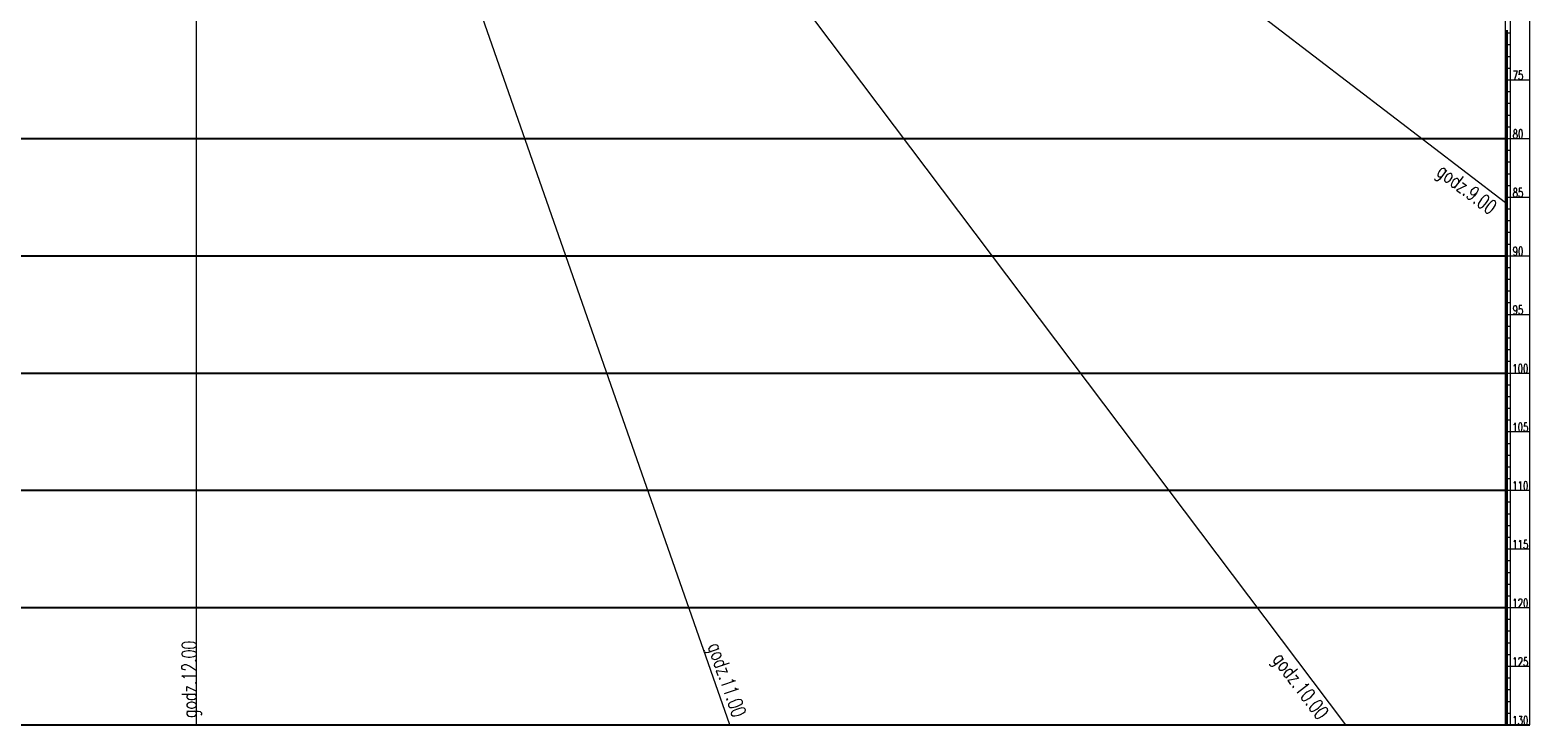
# Model space of a CAD drawing. Header units: metres. Extents: x 7408630 to 7411134, y 5569633 to 5570339.
# Tile 301 of 303: x 7410981 to 7411134, y 5569952 to 5570023. Entities that reach past the tile are written whole.
import ezdxf
from ezdxf.enums import TextEntityAlignment as Align

# ---------------------------------------------------------------- set-up
doc = ezdxf.new("R2010")
doc.units = ezdxf.units.M
doc.header["$MEASUREMENT"] = 0
doc.layers.add('219-Linia granicy', color=7, linetype='Continuous', lineweight=0)
doc.layers.add('D-opis', color=104, linetype='Continuous')
doc.styles.add('TXT', font='simplex.shx')

# ---------------------------------------------------------------- blocks, each defined once
blk = doc.blocks.new('ls-krakow')
at = {"color": 251, "ltscale": 0.01}
for p, q in [((13300, -15493), (13300, 1000)), ((13300, -8438), (13325, -8438)), ((13300, -8450), (13325, -8450)), ((13300, -8473), (13325, -8473)), ((13300, -8485), (13325, -8485)), ((13300, -8497), (13325, -8497)), ((13300, -8509), (13325, -8509)), ((13300, -8521), (13325, -8521)), ((13300, -8533), (13325, -8533)), ((13300, -8545), (13325, -8545)), ((13300, -8557), (13325, -8557)), ((13300, -8569), (13325, -8569)), ((13300, -8593), (13325, -8593)), ((13300, -8604), (13325, -8604)), ((13300, -8616), (13325, -8616)), ((13300, -8628), (13325, -8628)), ((13300, -8640), (13325, -8640)), ((13300, -8652), (13325, -8652)), ((13300, -8664), (13325, -8664)), ((13300, -8676), (13325, -8676)), ((13300, -8688), (13325, -8688)), ((13300, -8712), (13325, -8712)), ((13300, -8724), (13325, -8724)), ((13300, -8736), (13325, -8736)), ((13300, -8747), (13325, -8747)), ((13300, -8759), (13325, -8759)), ((13300, -8771), (13325, -8771)), ((13300, -8783), (13325, -8783)), ((13300, -8795), (13325, -8795)), ((13300, -8807), (13325, -8807)), ((13300, -8831), (13325, -8831)), ((13300, -8843), (13325, -8843)), ((13300, -8855), (13325, -8855)), ((13300, -8867), (13325, -8867)), ((13300, -8879), (13325, -8879)), ((13300, -8890), (13325, -8890)), ((13300, -8902), (13325, -8902)), ((13300, -8914), (13325, -8914)), ((13300, -8926), (13325, -8926)), ((13300, -8950), (13325, -8950)), ((13300, -8962), (13325, -8962)), ((13300, -8974), (13325, -8974)), ((13300, -8986), (13325, -8986)), ((13350, -8938), (13550, -8938)), ((13300, -8998), (13325, -8998)), ((13300, -9010), (13325, -9010)), ((13300, -9022), (13325, -9022)), ((13300, -9033), (13325, -9033)), ((13300, -9045), (13325, -9045)), ((13300, -9069), (13325, -9069)), ((13300, -9081), (13325, -9081)), ((13300, -9093), (13325, -9093)), ((13300, -9105), (13325, -9105)), ((13300, -9117), (13325, -9117)), ((13300, -9129), (13325, -9129)), ((13300, -9141), (13325, -9141)), ((13300, -9153), (13325, -9153)), ((13300, -9165), (13325, -9165)), ((13300, -9188), (13325, -9188)), ((13300, -9200), (13325, -9200)), ((13300, -9212), (13325, -9212)), ((13300, -9224), (13325, -9224)), ((13300, -9236), (13325, -9236)), ((13300, -9248), (13325, -9248)), ((13300, -9260), (13325, -9260)), ((13300, -9272), (13325, -9272)), ((13300, -9284), (13325, -9284)), ((13300, -9308), (13325, -9308)), ((13300, -9320), (13325, -9320)), ((13300, -9331), (13325, -9331)), ((13300, -9343), (13325, -9343)), ((13300, -9355), (13325, -9355)), ((13300, -9367), (13325, -9367)), ((13300, -9379), (13325, -9379)), ((13300, -9391), (13325, -9391)), ((13300, -9403), (13325, -9403)), ((13300, -9427), (13325, -9427)), ((13300, -9439), (13325, -9439)), ((13300, -9451), (13325, -9451)), ((13300, -9463), (13325, -9463)), ((13300, -9474), (13325, -9474)), ((13300, -9486), (13325, -9486)), ((13300, -9498), (13325, -9498)), ((13300, -9510), (13325, -9510)), ((13300, -9522), (13325, -9522)), ((13300, -9546), (13325, -9546)), ((13300, -9558), (13325, -9558)), ((13300, -9570), (13325, -9570)), ((13300, -9582), (13325, -9582)), ((13300, -9594), (13325, -9594)), ((13350, -9534), (13550, -9534)), ((13300, -9606), (13325, -9606)), ((13300, -9617), (13325, -9617)), ((13300, -9629), (13325, -9629)), ((13300, -9641), (13325, -9641)), ((13300, -9665), (13325, -9665)), ((13300, -9677), (13325, -9677)), ((13300, -9689), (13325, -9689)), ((13300, -9701), (13325, -9701)), ((13300, -9713), (13325, -9713)), ((13300, -9725), (13325, -9725)), ((13300, -9737), (13325, -9737)), ((13300, -9749), (13325, -9749)), ((13300, -9760), (13325, -9760)), ((13300, -9784), (13325, -9784)), ((13300, -9796), (13325, -9796)), ((13300, -9808), (13325, -9808)), ((13300, -9820), (13325, -9820)), ((13300, -9832), (13325, -9832)), ((13300, -9844), (13325, -9844)), ((13300, -9856), (13325, -9856)), ((13300, -9868), (13325, -9868)), ((13300, -9880), (13325, -9880)), ((13300, -9903), (13325, -9903)), ((13300, -9915), (13325, -9915)), ((13300, -9927), (13325, -9927)), ((13300, -9939), (13325, -9939)), ((13300, -9951), (13325, -9951)), ((13300, -9963), (13325, -9963)), ((13300, -9975), (13325, -9975)), ((13300, -9987), (13325, -9987)), ((13300, -9999), (13325, -9999)), ((13300, -10023), (13325, -10023)), ((13300, -10035), (13325, -10035)), ((13300, -10046), (13325, -10046)), ((13300, -10058), (13325, -10058)), ((13300, -10070), (13325, -10070)), ((13300, -10082), (13325, -10082)), ((13300, -10094), (13325, -10094)), ((13300, -10106), (13325, -10106)), ((13300, -10118), (13325, -10118)), ((13300, -10142), (13325, -10142)), ((13300, -10154), (13325, -10154)), ((13300, -10166), (13325, -10166)), ((13300, -10178), (13325, -10178)), ((13300, -10189), (13325, -10189)), ((13300, -10201), (13325, -10201)), ((13350, -10130), (13550, -10130)), ((13300, -10213), (13325, -10213)), ((13300, -10225), (13325, -10225)), ((13300, -10237), (13325, -10237)), ((13300, -10261), (13325, -10261)), ((13300, -10273), (13325, -10273)), ((13300, -10285), (13325, -10285)), ((13300, -10297), (13325, -10297)), ((13300, -10309), (13325, -10309)), ((13300, -10321), (13325, -10321)), ((13300, -10333), (13325, -10333)), ((13300, -10344), (13325, -10344)), ((13300, -10356), (13325, -10356)), ((13300, -10380), (13325, -10380)), ((13300, -10392), (13325, -10392)), ((13300, -10404), (13325, -10404)), ((13300, -10416), (13325, -10416)), ((13300, -10428), (13325, -10428)), ((13300, -10440), (13325, -10440)), ((13300, -10452), (13325, -10452)), ((13300, -10464), (13325, -10464)), ((13300, -10476), (13325, -10476)), ((13300, -10499), (13325, -10499)), ((13300, -10511), (13325, -10511)), ((13300, -10523), (13325, -10523)), ((13300, -10535), (13325, -10535)), ((13300, -10547), (13325, -10547)), ((13300, -10559), (13325, -10559)), ((13300, -10571), (13325, -10571)), ((13300, -10583), (13325, -10583)), ((13300, -10595), (13325, -10595)), ((13300, -10619), (13325, -10619)), ((13300, -10630), (13325, -10630)), ((13300, -10642), (13325, -10642)), ((13300, -10654), (13325, -10654)), ((13300, -10666), (13325, -10666)), ((13300, -10678), (13325, -10678)), ((13300, -10690), (13325, -10690)), ((13300, -10702), (13325, -10702)), ((13300, -10714), (13325, -10714)), ((13300, -10738), (13325, -10738)), ((13300, -10750), (13325, -10750)), ((13300, -10762), (13325, -10762)), ((13300, -10773), (13325, -10773)), ((13300, -10785), (13325, -10785)), ((13300, -10797), (13325, -10797)), ((13300, -10809), (13325, -10809)), ((13300, -10821), (13325, -10821)), ((13350, -10726), (13550, -10726)), ((13300, -10833), (13325, -10833)), ((13300, -10857), (13325, -10857)), ((13300, -10869), (13325, -10869)), ((13300, -10881), (13325, -10881)), ((13300, -10893), (13325, -10893)), ((13300, -10905), (13325, -10905)), ((13300, -10916), (13325, -10916)), ((13300, -10928), (13325, -10928)), ((13300, -10940), (13325, -10940)), ((13300, -10952), (13325, -10952)), ((13300, -10976), (13325, -10976)), ((13300, -10988), (13325, -10988)), ((13300, -11000), (13325, -11000)), ((13300, -11012), (13325, -11012)), ((13300, -11024), (13325, -11024)), ((13300, -11036), (13325, -11036)), ((13300, -11048), (13325, -11048)), ((13300, -11059), (13325, -11059)), ((13300, -11071), (13325, -11071)), ((13300, -11095), (13325, -11095)), ((13300, -11107), (13325, -11107)), ((13300, -11119), (13325, -11119)), ((13300, -11131), (13325, -11131)), ((13300, -11143), (13325, -11143)), ((13300, -11155), (13325, -11155)), ((13300, -11167), (13325, -11167)), ((13300, -11179), (13325, -11179)), ((13300, -11191), (13325, -11191)), ((13300, -11214), (13325, -11214)), ((13300, -11226), (13325, -11226)), ((13300, -11238), (13325, -11238)), ((13300, -11250), (13325, -11250)), ((13300, -11262), (13325, -11262)), ((13300, -11274), (13325, -11274)), ((13300, -11286), (13325, -11286)), ((13300, -11298), (13325, -11298)), ((13300, -11310), (13325, -11310)), ((13300, -11334), (13325, -11334)), ((13300, -11345), (13325, -11345)), ((13300, -11357), (13325, -11357)), ((13300, -11369), (13325, -11369)), ((13300, -11381), (13325, -11381)), ((13300, -11393), (13325, -11393)), ((13300, -11405), (13325, -11405)), ((13300, -11417), (13325, -11417)), ((13300, -11429), (13325, -11429)), ((13350, -11322), (13550, -11322)), ((13300, -11453), (13325, -11453)), ((13300, -11465), (13325, -11465)), ((13300, -11477), (13325, -11477)), ((13300, -11489), (13325, -11489)), ((13300, -11500), (13325, -11500)), ((13300, -11512), (13325, -11512)), ((13300, -11524), (13325, -11524)), ((13300, -11536), (13325, -11536)), ((13300, -11548), (13325, -11548)), ((13300, -11572), (13325, -11572)), ((13300, -11584), (13325, -11584)), ((13300, -11596), (13325, -11596)), ((13300, -11608), (13325, -11608)), ((13300, -11620), (13325, -11620)), ((13300, -11632), (13325, -11632)), ((13300, -11643), (13325, -11643)), ((13300, -11655), (13325, -11655)), ((13300, -11667), (13325, -11667)), ((13300, -11691), (13325, -11691)), ((13300, -11703), (13325, -11703)), ((13300, -11715), (13325, -11715)), ((13300, -11727), (13325, -11727)), ((13300, -11739), (13325, -11739)), ((13300, -11751), (13325, -11751)), ((13300, -11763), (13325, -11763)), ((13300, -11775), (13325, -11775)), ((13300, -11786), (13325, -11786)), ((13300, -11810), (13325, -11810)), ((13300, -11822), (13325, -11822)), ((13300, -11834), (13325, -11834)), ((13300, -11846), (13325, -11846)), ((13300, -11858), (13325, -11858)), ((13300, -11870), (13325, -11870)), ((13300, -11882), (13325, -11882)), ((13300, -11894), (13325, -11894)), ((13300, -11906), (13325, -11906)), ((13300, -11929), (13325, -11929)), ((13300, -11941), (13325, -11941)), ((13300, -11953), (13325, -11953)), ((13300, -11965), (13325, -11965)), ((13300, -11977), (13325, -11977)), ((13300, -11989), (13325, -11989)), ((13300, -12001), (13325, -12001)), ((13300, -12013), (13325, -12013)), ((13300, -12025), (13325, -12025)), ((13350, -11918), (13550, -11918)), ((13300, -12049), (13325, -12049)), ((13300, -12061), (13325, -12061)), ((13300, -12072), (13325, -12072)), ((13300, -12084), (13325, -12084)), ((13300, -12096), (13325, -12096)), ((13300, -12108), (13325, -12108)), ((13300, -12120), (13325, -12120)), ((13300, -12132), (13325, -12132)), ((13300, -12144), (13325, -12144)), ((13300, -12168), (13325, -12168)), ((13300, -12180), (13325, -12180)), ((13300, -12192), (13325, -12192)), ((13300, -12204), (13325, -12204)), ((13300, -12215), (13325, -12215)), ((13300, -12227), (13325, -12227)), ((13300, -12239), (13325, -12239)), ((13300, -12251), (13325, -12251)), ((13300, -12263), (13325, -12263)), ((13300, -12287), (13325, -12287)), ((13300, -12299), (13325, -12299)), ((13300, -12311), (13325, -12311)), ((13300, -12323), (13325, -12323)), ((13300, -12335), (13325, -12335)), ((13300, -12347), (13325, -12347)), ((13300, -12358), (13325, -12358)), ((13300, -12370), (13325, -12370)), ((13300, -12382), (13325, -12382)), ((13300, -12406), (13325, -12406)), ((13300, -12418), (13325, -12418)), ((13300, -12430), (13325, -12430)), ((13300, -12442), (13325, -12442)), ((13300, -12454), (13325, -12454)), ((13300, -12466), (13325, -12466)), ((13300, -12478), (13325, -12478)), ((13300, -12490), (13325, -12490)), ((13300, -12501), (13325, -12501)), ((13300, -12525), (13325, -12525)), ((13300, -12537), (13325, -12537)), ((13300, -12549), (13325, -12549)), ((13300, -12561), (13325, -12561)), ((13300, -12573), (13325, -12573)), ((13300, -12585), (13325, -12585)), ((13300, -12597), (13325, -12597)), ((13300, -12609), (13325, -12609)), ((13300, -12621), (13325, -12621)), ((13300, -12645), (13325, -12645)), ((13350, -12513), (13550, -12513)), ((13300, -12656), (13325, -12656)), ((13300, -12668), (13325, -12668)), ((13300, -12680), (13325, -12680)), ((13300, -12692), (13325, -12692)), ((13300, -12704), (13325, -12704)), ((13300, -12716), (13325, -12716)), ((13300, -12728), (13325, -12728)), ((13300, -12740), (13325, -12740)), ((13300, -12764), (13325, -12764)), ((13300, -12776), (13325, -12776)), ((13300, -12788), (13325, -12788)), ((13300, -12799), (13325, -12799)), ((13300, -12811), (13325, -12811)), ((13300, -12823), (13325, -12823)), ((13300, -12835), (13325, -12835)), ((13300, -12847), (13325, -12847)), ((13300, -12859), (13325, -12859)), ((13300, -12883), (13325, -12883)), ((13300, -12895), (13325, -12895)), ((13300, -12907), (13325, -12907)), ((13300, -12919), (13325, -12919)), ((13300, -12931), (13325, -12931)), ((13300, -12942), (13325, -12942)), ((13300, -12954), (13325, -12954)), ((13300, -12966), (13325, -12966)), ((13300, -12978), (13325, -12978)), ((13300, -13002), (13325, -13002)), ((13300, -13014), (13325, -13014)), ((13300, -13026), (13325, -13026)), ((13300, -13038), (13325, -13038)), ((13300, -13050), (13325, -13050)), ((13300, -13062), (13325, -13062)), ((13300, -13074), (13325, -13074)), ((13300, -13085), (13325, -13085)), ((13300, -13097), (13325, -13097)), ((13300, -13121), (13325, -13121)), ((13300, -13133), (13325, -13133)), ((13300, -13145), (13325, -13145)), ((13300, -13157), (13325, -13157)), ((13300, -13169), (13325, -13169)), ((13300, -13181), (13325, -13181)), ((13300, -13193), (13325, -13193)), ((13300, -13205), (13325, -13205)), ((13300, -13217), (13325, -13217)), ((13300, -13240), (13325, -13240)), ((13300, -13252), (13325, -13252)), ((13350, -13109), (13550, -13109)), ((13300, -13264), (13325, -13264)), ((13300, -13276), (13325, -13276)), ((13300, -13288), (13325, -13288)), ((13300, -13300), (13325, -13300)), ((13300, -13312), (13325, -13312)), ((13300, -13324), (13325, -13324)), ((13300, -13336), (13325, -13336)), ((13300, -13360), (13325, -13360)), ((13300, -13371), (13325, -13371)), ((13300, -13383), (13325, -13383)), ((13300, -13395), (13325, -13395)), ((13300, -13407), (13325, -13407)), ((13300, -13419), (13325, -13419)), ((13300, -13431), (13325, -13431)), ((13300, -13443), (13325, -13443)), ((13300, -13455), (13325, -13455)), ((13300, -13479), (13325, -13479)), ((13300, -13491), (13325, -13491)), ((13300, -13503), (13325, -13503)), ((13300, -13514), (13325, -13514)), ((13300, -13526), (13325, -13526)), ((13300, -13538), (13325, -13538)), ((13300, -13550), (13325, -13550)), ((13300, -13562), (13325, -13562)), ((13300, -13574), (13325, -13574)), ((13300, -13598), (13325, -13598)), ((13300, -13610), (13325, -13610)), ((13300, -13622), (13325, -13622)), ((13300, -13634), (13325, -13634)), ((13300, -13646), (13325, -13646)), ((13300, -13657), (13325, -13657)), ((13300, -13669), (13325, -13669)), ((13300, -13681), (13325, -13681)), ((13300, -13693), (13325, -13693)), ((13300, -13717), (13325, -13717)), ((13350, -13705), (13550, -13705)), ((13300, -13729), (13325, -13729)), ((13300, -13741), (13325, -13741)), ((13300, -13753), (13325, -13753)), ((13300, -13765), (13325, -13765)), ((13300, -13777), (13325, -13777)), ((13300, -13789), (13325, -13789)), ((13300, -13801), (13325, -13801)), ((13300, -13812), (13325, -13812)), ((13300, -13836), (13325, -13836)), ((13300, -13848), (13325, -13848)), ((13300, -13860), (13325, -13860)), ((13300, -13872), (13325, -13872)), ((13300, -13884), (13325, -13884)), ((13300, -13896), (13325, -13896)), ((13300, -13908), (13325, -13908)), ((13300, -13920), (13325, -13920)), ((13300, -13932), (13325, -13932)), ((13300, -13955), (13325, -13955)), ((13300, -13967), (13325, -13967)), ((13300, -13979), (13325, -13979)), ((13300, -13991), (13325, -13991)), ((13300, -14003), (13325, -14003)), ((13300, -14015), (13325, -14015)), ((13300, -14027), (13325, -14027)), ((13300, -14039), (13325, -14039)), ((13300, -14051), (13325, -14051)), ((13300, -14075), (13325, -14075)), ((13300, -14087), (13325, -14087)), ((13300, -14098), (13325, -14098)), ((13300, -14110), (13325, -14110)), ((13300, -14122), (13325, -14122)), ((13300, -14134), (13325, -14134)), ((13300, -14146), (13325, -14146)), ((13300, -14158), (13325, -14158)), ((13300, -14170), (13325, -14170)), ((13300, -14194), (13325, -14194)), ((13300, -14206), (13325, -14206)), ((13300, -14218), (13325, -14218)), ((13300, -14230), (13325, -14230)), ((13300, -14241), (13325, -14241)), ((13300, -14253), (13325, -14253)), ((13300, -14265), (13325, -14265)), ((13300, -14277), (13325, -14277)), ((13300, -14289), (13325, -14289)), ((13300, -14313), (13325, -14313)), ((13300, -14325), (13325, -14325)), ((13350, -14301), (13550, -14301)), ((13300, -14337), (13325, -14337)), ((13300, -14349), (13325, -14349)), ((13300, -14361), (13325, -14361)), ((13300, -14373), (13325, -14373)), ((13300, -14384), (13325, -14384)), ((13300, -14396), (13325, -14396)), ((13300, -14408), (13325, -14408)), ((13300, -14432), (13325, -14432)), ((13300, -14444), (13325, -14444)), ((13300, -14456), (13325, -14456)), ((13300, -14468), (13325, -14468)), ((13300, -14480), (13325, -14480)), ((13300, -14492), (13325, -14492)), ((13300, -14504), (13325, -14504)), ((13300, -14516), (13325, -14516)), ((13300, -14527), (13325, -14527)), ((13300, -14551), (13325, -14551)), ((13300, -14563), (13325, -14563)), ((13300, -14575), (13325, -14575)), ((13300, -14587), (13325, -14587)), ((13300, -14599), (13325, -14599)), ((13300, -14611), (13325, -14611)), ((13300, -14623), (13325, -14623)), ((13300, -14635), (13325, -14635)), ((13300, -14647), (13325, -14647)), ((13300, -14670), (13325, -14670)), ((13300, -14682), (13325, -14682)), ((13300, -14694), (13325, -14694)), ((13300, -14706), (13325, -14706)), ((13300, -14718), (13325, -14718)), ((13300, -14730), (13325, -14730)), ((13300, -14742), (13325, -14742)), ((13300, -14754), (13325, -14754)), ((13300, -14766), (13325, -14766)), ((13300, -14790), (13325, -14790)), ((13300, -14802), (13325, -14802)), ((13300, -14813), (13325, -14813)), ((13300, -14825), (13325, -14825)), ((13300, -14837), (13325, -14837)), ((13300, -14849), (13325, -14849)), ((13300, -14861), (13325, -14861)), ((13300, -14873), (13325, -14873)), ((13300, -14885), (13325, -14885)), ((13300, -14909), (13325, -14909)), ((13300, -14921), (13325, -14921)), ((13300, -14933), (13325, -14933)), ((13350, -14897), (13550, -14897)), ((13300, -14945), (13325, -14945)), ((13300, -14957), (13325, -14957)), ((13300, -14968), (13325, -14968)), ((13300, -14980), (13325, -14980)), ((13300, -14992), (13325, -14992)), ((13300, -15004), (13325, -15004)), ((13300, -15028), (13325, -15028)), ((13300, -15040), (13325, -15040)), ((13300, -15052), (13325, -15052)), ((13300, -15064), (13325, -15064)), ((13300, -15076), (13325, -15076)), ((13300, -15088), (13325, -15088)), ((13300, -15100), (13325, -15100)), ((13300, -15111), (13325, -15111)), ((13300, -15123), (13325, -15123)), ((13300, -15147), (13325, -15147)), ((13300, -15159), (13325, -15159)), ((13300, -15171), (13325, -15171)), ((13300, -15183), (13325, -15183)), ((13300, -15195), (13325, -15195)), ((13300, -15207), (13325, -15207)), ((13300, -15219), (13325, -15219)), ((13300, -15231), (13325, -15231)), ((13300, -15243), (13325, -15243)), ((13300, -15266), (13325, -15266)), ((13300, -15278), (13325, -15278)), ((13300, -15290), (13325, -15290)), ((13300, -15302), (13325, -15302)), ((13300, -15314), (13325, -15314)), ((13300, -15326), (13325, -15326)), ((13300, -15338), (13325, -15338)), ((13300, -15350), (13325, -15350)), ((13300, -15362), (13325, -15362)), ((13300, -15386), (13325, -15386)), ((13300, -15397), (13325, -15397)), ((13300, -15409), (13325, -15409)), ((13300, -15421), (13325, -15421)), ((13300, -15433), (13325, -15433)), ((13300, -15445), (13325, -15445)), ((13300, -15457), (13325, -15457)), ((13300, -15469), (13325, -15469)), ((13300, -15481), (13325, -15481)), ((13350, -15493), (13550, -15493))]:
    blk.add_line(p, q, dxfattribs=at)
at = {"color": 3, "ltscale": 0.01}
for p in [(0, -15493), (5419, -15493), (11677, -15493), (13300, -10188)]:
    blk.add_line(p, (0, 0), dxfattribs=at)
at = {"color": 1, "ltscale": 0.01}
for p, q in [((13300, -8461), (13350, -8461)), ((13300, -8581), (13350, -8581)), ((13300, -8700), (13350, -8700)), ((13300, -8819), (13350, -8819)), ((13300, -8938), (13350, -8938)), ((13300, -9057), (13350, -9057)), ((13300, -9177), (13350, -9177)), ((13300, -9296), (13350, -9296)), ((13300, -9415), (13350, -9415)), ((13300, -9534), (13350, -9534)), ((13300, -9653), (13350, -9653)), ((13300, -9772), (13350, -9772)), ((13300, -9892), (13350, -9892)), ((13300, -10011), (13350, -10011)), ((13300, -10130), (13350, -10130)), ((13300, -10249), (13350, -10249)), ((13300, -10368), (13350, -10368)), ((13300, -10487), (13350, -10487)), ((13300, -10607), (13350, -10607)), ((13300, -10726), (13350, -10726)), ((13300, -10845), (13350, -10845)), ((13300, -10964), (13350, -10964)), ((13300, -11083), (13350, -11083)), ((13300, -11202), (13350, -11202)), ((13300, -11322), (13350, -11322)), ((13300, -11441), (13350, -11441)), ((13300, -11560), (13350, -11560)), ((13300, -11679), (13350, -11679)), ((13300, -11798), (13350, -11798)), ((13300, -11918), (13350, -11918)), ((13300, -12037), (13350, -12037)), ((13300, -12156), (13350, -12156)), ((13300, -12275), (13350, -12275)), ((13300, -12394), (13350, -12394)), ((13300, -12513), (13350, -12513)), ((13300, -12633), (13350, -12633)), ((13300, -12752), (13350, -12752)), ((13300, -12871), (13350, -12871)), ((13300, -12990), (13350, -12990)), ((13300, -13109), (13350, -13109)), ((13300, -13228), (13350, -13228)), ((13300, -13348), (13350, -13348)), ((13300, -13467), (13350, -13467)), ((13300, -13586), (13350, -13586)), ((13300, -13705), (13350, -13705)), ((13300, -13824), (13350, -13824)), ((13300, -13944), (13350, -13944)), ((13300, -14063), (13350, -14063)), ((13300, -14182), (13350, -14182)), ((13300, -14301), (13350, -14301)), ((13300, -14420), (13350, -14420)), ((13300, -14539), (13350, -14539)), ((13300, -14659), (13350, -14659)), ((13300, -14778), (13350, -14778)), ((13300, -14897), (13350, -14897)), ((13300, -15016), (13350, -15016)), ((13300, -15135), (13350, -15135)), ((13300, -15254), (13350, -15254)), ((13300, -15374), (13350, -15374)), ((13300, -15493), (13350, -15493))]:
    blk.add_line(p, q, dxfattribs=at)
at = {"color": 251, "ltscale": 0.01}
for points in [[(13550, -15493), (13550, 1000)], [(13350, 0), (13350, -15493)]]:
    blk.add_lwpolyline(points, dxfattribs=at)
at = {"layer": 'D-opis', "color": 251, "ltscale": 0.01}
for p, q in [((-13300, -9534), (13300, -9534)), ((-13300, -10726), (13300, -10726)), ((-13300, -11918), (13300, -11918)), ((-13300, -13109), (13300, -13109)), ((-13300, -14301), (13300, -14301)), ((-13550, -15493), (13550, -15493))]:
    blk.add_line(p, q, dxfattribs=at)
at = {"color": 3, "ltscale": 0.01, "style": 'TXT', "text_generation_flag": 6, "width": 0.7}
for s, p in [('75', (13482, -8848)), ('80', (13482, -9444)), ('85', (13482, -10040)), ('90', (13482, -10636)), ('95', (13482, -11232)), ('100', (13533, -11828)), ('105', (13533, -12423)), ('110', (13533, -13019)), ('115', (13533, -13615)), ('120', (13533, -14211)), ('125', (13533, -14807)), ('130', (13533, -15403))]:
    blk.add_text(s, height=90, rotation=180, dxfattribs=at).set_placement(p, align=Align.TOP_RIGHT)
at = {"color": 3, "style": 'TXT', "width": 0.7}
for s, rotation, p in [(' godz.9.00', 322.5463, (13230, -10198)), (' godz.10.00', 307.0045, (11516, -15363))]:
    blk.add_text(s, height=150, rotation=rotation, dxfattribs=at).set_placement(p, align=Align.TOP_RIGHT)
blk.add_text(' godz.12.00', height=150, rotation=90, dxfattribs=at).set_placement((0, -15493))
blk.add_text(' godz.11.00', height=150, rotation=289.279, dxfattribs=at).set_placement((5450, -15429), align=Align.RIGHT)

msp = doc.modelspace()

# ---------------------------------------------------------------- block references
at = {"layer": '219-Linia granicy', "xscale": 0.01, "yscale": 0.01, "zscale": 0.01}
msp.add_blockref('ls-krakow', (7410998.2333, 5570106.87359), dxfattribs=at)

doc.saveas('drawing.dxf')
